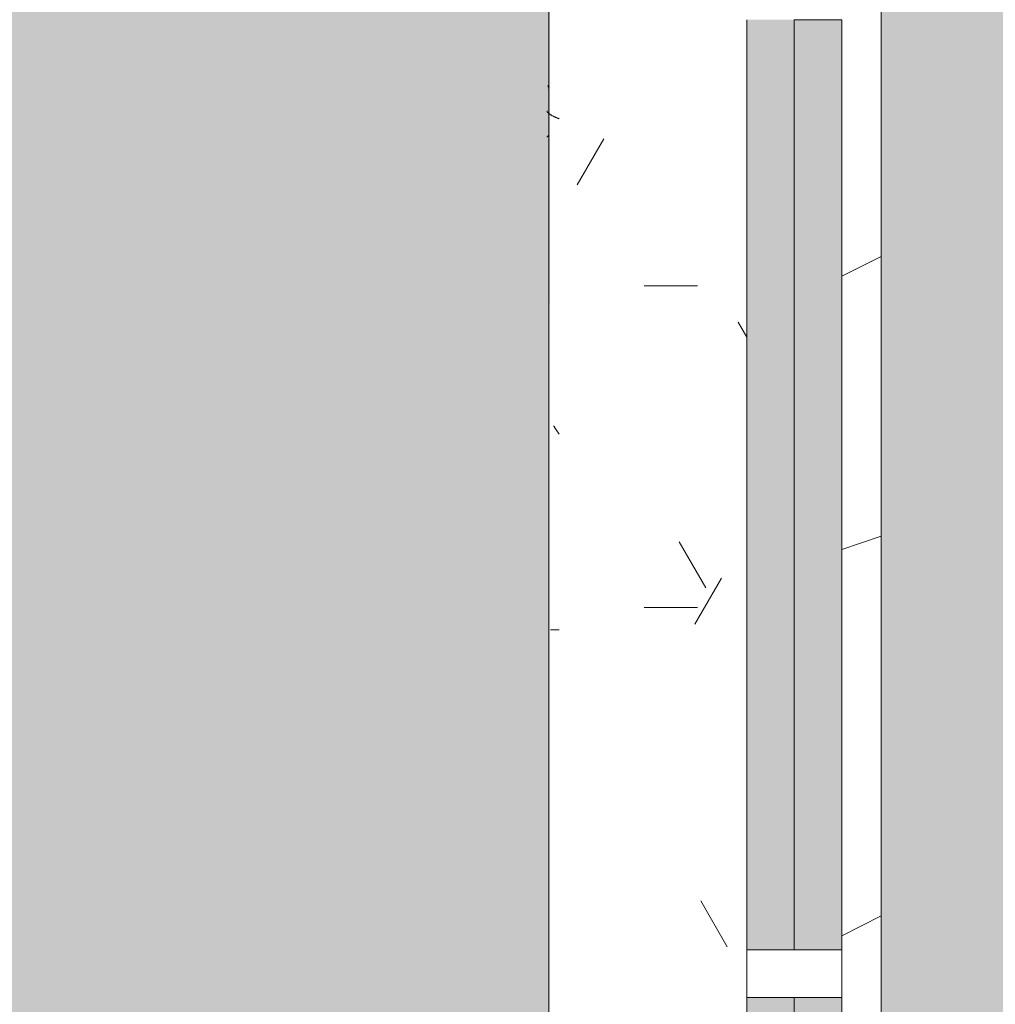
# Model space of a CAD drawing. Header units: millimetres. Extents: x 5980700 to 6194397, y -12939 to 2351883.
# Tile 279 of 587: x 6075274 to 6075890, y -236 to 385. Entities that reach past the tile are written whole.
import ezdxf

# ---------------------------------------------------------------- set-up
doc = ezdxf.new("R2010")
doc.units = ezdxf.units.MM
for name, color, linetype, lineweight in [('A-FLOR-PATT', 8, 'Continuous', 18), ('A-GLAZ', 151, 'Continuous', 9), ('A-GLAZ-SILL', 1, 'Continuous', 9), ('A-WALL', 113, 'Continuous', 18), ('A-WALL-PATT', 111, 'Continuous', 25)]:
    doc.layers.add(name, color=color, linetype=linetype, lineweight=lineweight)
pattern_1 = [(315, (217.091, -16549.122), (449.0128060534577, 449.0128060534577), []), (315, (217.091, -16707.872), (898.0256121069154, 0), []), (315, (217.091, -16390.372), (898.0256121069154, 0), [])]

# ---------------------------------------------------------------- blocks, each defined once
blk = doc.blocks.new('FP_131-PLANTA DE CAIMENTO DE PISOS - 1 PAV_')
at = {"layer": 'A-GLAZ-SILL', "lineweight": 5}
for p, q in [((557.1379903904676, 108.6191948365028), (557.0204818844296, 108.6529190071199)), ((557.2554988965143, 108.5630978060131), (557.1379903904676, 108.6191948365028)), ((557.3730074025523, 108.4847924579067), (557.2554988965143, 108.5630978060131)), ((557.490515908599, 108.3845084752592), (557.3730074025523, 108.4847924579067)), ((557.608024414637, 108.262540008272), (557.490515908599, 108.3845084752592)), ((557.725532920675, 108.1192448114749), (557.608024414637, 108.262540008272)), ((557.8430414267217, 107.9550431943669), (557.725532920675, 108.1192448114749)), ((557.9605499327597, 107.7704167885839), (557.8430414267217, 107.9550431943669)), ((558.0780584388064, 107.5659071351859), (557.9605499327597, 107.7704167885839)), ((587.842157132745, 107.5218214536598), (588.0671921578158, 107.6009238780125)), ((588.0671921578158, 107.6009238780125), (588.292227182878, 107.6773925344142)), ((588.292227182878, 107.6773925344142), (588.5172622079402, 107.7511969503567)), ((588.5172622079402, 107.7511969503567), (588.7422972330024, 107.8223077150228)), ((588.7422972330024, 107.8223077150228), (588.9673322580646, 107.8906964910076)), ((588.9673322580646, 107.8906964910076), (589.1923672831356, 107.95633602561)), ((589.1923672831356, 107.95633602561), (589.417402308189, 108.0192001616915)), ((589.417402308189, 108.0192001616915), (589.64243733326, 108.0792638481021))]:
    blk.add_line(p, q, dxfattribs=at)
blk = doc.blocks.new('CC_PEITORIL - PEITORIL-V130-PLANTA DE CAIMENTO DE PISOS - 1 PAV_')
at = {"layer": 'A-GLAZ', "color": 90, "lineweight": 5}
blk.add_blockref('FP_131-PLANTA DE CAIMENTO DE PISOS - 1 PAV_', (0, 0), dxfattribs=at)
blk = doc.blocks.new('CC_JANELA MAXIM-AR_4 FOLHAS VIDRO - 2_50 x 1_20-V160-PLANTA DE CAIMENTO DE PISOS - 1 PAV_')
at = {"layer": 'A-GLAZ', "lineweight": 5}
h = blk.add_hatch(color=251, dxfattribs=at)
h.paths.add_polyline_path([(-1220.000000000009, -17.49999999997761), (-1220, -47.49999999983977), (-632.4999999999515, -47.49999999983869), (-632.4999999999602, -17.49999999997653), (-1170.000000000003, -17.49999999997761)])
h.paths.add_polyline_path([(-602.4999999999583, -17.49999999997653), (-602.4999999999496, -47.49999999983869), (-14.99999999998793, -47.5000000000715), (-14.99999999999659, -17.49999999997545), (-479.7357064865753, -17.49999999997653)])
h.paths.add_polyline_path([(15.00000000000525, -17.49999999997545), (15.00000000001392, -47.5000000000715), (602.5000000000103, -47.500000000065), (602.5000000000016, -17.49999999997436), (65.00000000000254, -17.49999999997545)])
h.paths.add_polyline_path([(632.5000000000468, -47.500000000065), (1219.999999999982, -47.50000000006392), (1219.999999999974, -17.49999999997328), (632.5000000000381, -17.49999999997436)])
h = blk.add_hatch(dxfattribs=at)
h.set_pattern_fill('FP_167', color=256, style=0, pattern_type=2)
h.set_pattern_definition(pattern_1)
h.paths.add_polyline_path([(-14.99999999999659, -17.49999999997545), (-14.99999999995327, -77.49999999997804), (15.00000000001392, -77.49999999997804), (15.00000000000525, -17.49999999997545)])
h = blk.add_hatch(dxfattribs=at)
h.set_pattern_fill('FP_167', color=256, style=0, pattern_type=2)
h.set_pattern_definition(pattern_1)
h.paths.add_polyline_path([(602.5000000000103, -57.50636918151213), (602.5000000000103, -77.49999999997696), (632.4999999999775, -77.49999999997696), (632.5000000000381, -17.49999999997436), (602.5000000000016, -17.49999999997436), (602.5000000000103, -47.500000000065)])
for points in [[(-602.4999999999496, -77.49999999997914), (-14.99999999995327, -77.49999999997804), (-14.99999999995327, -47.5000000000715), (-602.4999999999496, -47.49999999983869), (-602.4999999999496, -57.5063691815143)], [(15.00000000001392, -77.49999999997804), (602.5000000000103, -77.49999999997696), (602.5000000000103, -47.500000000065), (15.00000000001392, -47.5000000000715), (15.00000000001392, -57.50636918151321)]]:
    blk.add_hatch(color=251, dxfattribs=at).paths.add_polyline_path(points)
at = {"layer": 'A-GLAZ', "color": 90, "lineweight": 5}
for p, q in [((-14.99999999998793, -17.49999999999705), (-602.499999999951, -17.49999999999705)), ((602.500000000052, -17.49999999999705), (15.00000000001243, -17.49999999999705)), ((-14.99999999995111, -47.5000000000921), (-602.499999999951, -47.5000000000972)), ((-14.99999999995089, -77.5000000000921), (-14.99999999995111, -47.50000000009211)), ((602.5000000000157, -47.50000000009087), (15.00000000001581, -47.50000000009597)), ((15.00000000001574, -47.50000000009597), (15.00000000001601, -77.50000000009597)), ((602.5000000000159, -77.50000000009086), (602.5000000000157, -47.50000000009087)), ((-602.4999999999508, -77.50000000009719), (-14.99999999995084, -77.50000000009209)), ((15.00000000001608, -77.50000000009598), (602.500000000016, -77.50000000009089))]:
    blk.add_line(p, q, dxfattribs=at)
at = {"layer": 'A-GLAZ', "color": 130}
for p, q in [((15.00000000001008, -17.4999999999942), (-14.99999999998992, -17.4999999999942)), ((-14.99999999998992, -17.4999999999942), (-14.99999999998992, -47.50000000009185)), ((15.00000000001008, -47.50000000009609), (15.00000000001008, -17.4999999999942)), ((-14.99999999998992, -77.49999999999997), (15.00000000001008, -77.49999999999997))]:
    blk.add_line(p, q, dxfattribs=at)
blk = doc.blocks.new('FP_216-PLANTA DE CAIMENTO DE PISOS - 1 PAV_')
at = {"layer": 'A-GLAZ-SILL', "color": 90, "lineweight": 5}
blk.add_line((1274.99999999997, 107.4999999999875), (-1275.000000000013, 107.4999999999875), dxfattribs=at)
at = {"layer": 'A-GLAZ-SILL', "lineweight": 5}
for p, q in [((217.0910056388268, 100.9916647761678), (217.0910056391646, 106.4169462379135)), ((542.1195579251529, 105.8732391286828), (541.994883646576, 105.6429332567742)), ((542.2442322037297, 106.0963806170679), (542.1195579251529, 105.8732391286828)), ((542.3689064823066, 106.3120302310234), (542.2442322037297, 106.0963806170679)), ((542.4935807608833, 106.5198714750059), (542.3689064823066, 106.3120302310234)), ((542.6182550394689, 106.7195993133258), (542.4935807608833, 106.5198714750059)), ((542.7429293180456, 106.9109206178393), (542.6182550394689, 106.7195993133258)), ((542.8676035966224, 107.0935545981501), (542.7429293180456, 106.9109206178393)), ((542.9922778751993, 107.2672332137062), (542.8676035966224, 107.0935545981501)), ((543.1169521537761, 107.4317015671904), (542.9922778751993, 107.2672332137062)), ((543.2416264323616, 107.5867182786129), (543.1169521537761, 107.4317015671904)), ((543.3663007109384, 107.7320558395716), (543.2416264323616, 107.5867182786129)), ((543.4909749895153, 107.867500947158), (543.3663007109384, 107.7320558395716)), ((543.615649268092, 107.9928548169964), (543.4909749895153, 107.867500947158)), ((543.7403235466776, 108.1079334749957), (543.615649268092, 107.9928548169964)), ((543.8649978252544, 108.2125680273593), (543.7403235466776, 108.1079334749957)), ((543.9896721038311, 108.3066049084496), (543.8649978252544, 108.2125680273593)), ((544.114346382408, 108.3899061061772), (543.9896721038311, 108.3066049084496)), ((544.2390206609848, 108.4623493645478), (544.114346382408, 108.3899061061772)), ((544.3636949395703, 108.5238283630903), (544.2390206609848, 108.4623493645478)), ((544.4883692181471, 108.5742528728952), (544.3636949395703, 108.5238283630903)), ((544.613043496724, 108.6135488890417), (544.4883692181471, 108.5742528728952)), ((544.7377177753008, 108.6416587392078), (544.613043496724, 108.6135488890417)), ((544.8623920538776, 108.6585411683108), (544.7377177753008, 108.6416587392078)), ((340.8692178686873, 101.1409611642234), (340.6498515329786, 100.9916647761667)), ((341.0885842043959, 101.2902010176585), (340.8692178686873, 101.1409611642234)), ((341.3079505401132, 101.439327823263), (341.0885842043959, 101.2902010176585)), ((341.5273168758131, 101.5882851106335), (341.3079505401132, 101.439327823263)), ((341.7466832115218, 101.7370164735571), (341.5273168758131, 101.5882851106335)), ((341.9660495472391, 101.8854655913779), (341.7466832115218, 101.7370164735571)), ((342.1854158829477, 102.0335762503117), (341.9660495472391, 101.8854655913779)), ((342.404782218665, 102.1812923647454), (342.1854158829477, 102.0335762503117)), ((342.6241485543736, 102.3285579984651), (342.404782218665, 102.1812923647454)), ((342.8435148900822, 102.4753173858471), (342.6241485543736, 102.3285579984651)), ((343.0628812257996, 102.6215149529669), (342.8435148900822, 102.4753173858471)), ((343.2822475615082, 102.7670953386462), (343.0628812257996, 102.6215149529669)), ((343.5016138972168, 102.912003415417), (343.2822475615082, 102.7670953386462)), ((343.7209802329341, 103.0561843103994), (343.5016138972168, 102.912003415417)), ((343.9403465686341, 103.199583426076), (343.7209802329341, 103.0561843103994)), ((344.1597129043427, 103.3421464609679), (343.9403465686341, 103.199583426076)), ((344.37907924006, 103.4838194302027), (344.1597129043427, 103.3421464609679)), ((344.5984455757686, 103.6245486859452), (344.37907924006, 103.4838194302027)), ((344.8178119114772, 103.7642809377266), (344.5984455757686, 103.6245486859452)), ((345.0371782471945, 103.9029632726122), (344.8178119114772, 103.7642809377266)), ((345.2565445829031, 104.0405431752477), (345.0371782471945, 103.9029632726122)), ((345.4759109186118, 104.1769685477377), (345.2565445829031, 104.0405431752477)), ((345.6952772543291, 104.3121877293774), (345.4759109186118, 104.1769685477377)), ((345.9146435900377, 104.4461495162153), (345.6952772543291, 104.3121877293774)), ((540.0000951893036, 101.2855427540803), (539.8754209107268, 100.9916647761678)), ((540.1247694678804, 101.5789894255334), (540.0000951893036, 101.2855427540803)), ((540.2494437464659, 101.8715741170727), (540.1247694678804, 101.5789894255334)), ((540.3741180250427, 102.1628674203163), (540.2494437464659, 101.8715741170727)), ((540.4987923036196, 102.4524418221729), (540.3741180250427, 102.1628674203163)), ((540.6234665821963, 102.7398723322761), (540.4987923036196, 102.4524418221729)), ((540.7481408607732, 103.0247371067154), (540.6234665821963, 102.7398723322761)), ((540.8728151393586, 103.3066180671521), (540.7481408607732, 103.0247371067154)), ((540.9974894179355, 103.5851015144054), (540.8728151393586, 103.3066180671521)), ((541.1221636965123, 103.8597787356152), (540.9974894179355, 103.5851015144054)), ((541.2468379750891, 104.1302466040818), (541.1221636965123, 103.8597787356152)), ((541.371512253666, 104.3961081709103), (541.2468379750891, 104.1302466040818)), ((541.4961865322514, 104.6569732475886), (541.371512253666, 104.3961081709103)), ((541.6208608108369, 104.9124589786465), (541.4961865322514, 104.6569732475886)), ((541.7455350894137, 105.1621904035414), (541.6208608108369, 104.9124589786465)), ((541.8702093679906, 105.4058010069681), (541.7455350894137, 105.1621904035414)), ((541.994883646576, 105.6429332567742), (541.8702093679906, 105.4058010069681))]:
    blk.add_line(p, q, dxfattribs=at)
blk = doc.blocks.new('CC_PEITORIL - PEITORIL-V215-PLANTA DE CAIMENTO DE PISOS - 1 PAV_')
at = {"layer": 'A-GLAZ-SILL', "lineweight": 5}
h = blk.add_hatch(dxfattribs=at)
h.set_pattern_fill('FP_224', color=256, style=0, pattern_type=2)
h.set_pattern_definition([(270, (217.091, -16549.122), (101.6, -406.4), [33.528, -271.272, 33.528, -271.272, -1625.6]), (270, (217.091, -16549.122), (101.6, -406.4), [-609.6, 33.528, -576.072, 33.528, -271.272, -711.2]), (270, (217.091, -16549.122), (101.6, -406.4), [-1524, 33.528, -169.672, 33.528, -474.472]), (29.99999999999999, (267.891, -16701.522), (301.1527240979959, 291.1881810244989), [33.528, -271.272, 33.528, -271.272, -1625.6]), (29.99999999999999, (267.891, -16701.522), (301.1527240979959, 291.1881810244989), [-609.6, 33.528, -576.072, 33.528, -271.272, -711.2]), (29.99999999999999, (267.891, -16701.522), (301.1527240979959, 291.1881810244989), [-1524, 33.528, -169.672, 33.528, -474.472]), (150, (471.091, -16752.322), (-402.7527240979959, 115.211818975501), [33.528, -271.272, 33.528, -271.272, -1625.6]), (150, (471.091, -16752.322), (-402.7527240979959, 115.211818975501), [-609.6, 33.528, -576.072, 33.528, -271.272, -711.2]), (150, (471.091, -16752.322), (-402.7527240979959, 115.211818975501), [-1524, 33.528, -169.672, 33.528, -474.472])])
h.paths.add_polyline_path([(-1275.000000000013, 77.5000000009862), (-1250.00000000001, 77.49363081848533), (-1250.00000000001, -17.49999999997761), (1249.999999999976, -17.49999999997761), (1249.999999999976, 77.50000000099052), (1274.99999999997, 77.50000000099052), (1274.99999999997, 100.9916647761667), (-1275.000000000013, 100.9852955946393), (-1275.000000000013, 78.38804504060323)])
h = blk.add_hatch(dxfattribs=at)
h.set_pattern_fill('FP_225', color=256, style=0, pattern_type=2)
h.set_pattern_definition([(126.87, (1804.591, -17184.122), (3175.008507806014, -4762.494328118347), [793.75, -7143.75]), (116.565, (1328.341, -18136.622), (-1587.499067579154, 1587.501456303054), [1774.879, -1774.879]), (108.435, (534.591, -18136.622), (-1587.502903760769, 3174.997452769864), [1004.024, -4016.092])])
h.paths.add_polyline_path([(-1275.000000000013, 77.5000000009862), (-1250.00000000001, 77.49363081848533), (-1250.00000000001, -17.49999999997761), (1249.999999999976, -17.49999999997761), (1249.999999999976, 77.50000000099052), (1274.99999999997, 77.50000000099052), (1274.99999999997, 100.9916647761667), (-1275.000000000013, 100.9852955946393), (-1275.000000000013, 78.38804504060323)])
at = {"layer": 'A-GLAZ', "color": 90, "lineweight": 5}
blk.add_blockref('FP_216-PLANTA DE CAIMENTO DE PISOS - 1 PAV_', (0, 0), dxfattribs=at)
blk = doc.blocks.new('BE-PMSa-MOD-ARQ-CONEXAODOFUTURO-EX-000-R_rvt-2-PLANTA DE CAIMENTO DE PISOS - 1 PAV_')
at = {"layer": 'A-FLOR-PATT', "lineweight": 5}
h = blk.add_hatch(dxfattribs=at)
h.set_pattern_fill('FP_2', color=135, style=0, pattern_type=2)
h.set_pattern_definition([(0, (0, 0), (812.8, 203.2), [33.528, -576.072, 33.528, -576.072, -3251.2]), (0, (0, 0), (812.8, 203.2), [-1219.2, 33.528, -1185.672, 33.528, -576.072, -1422.4]), (0, (0, 0), (812.8, 203.2), [-3048, 33.528, -372.872, 33.528, -982.472]), (120, (304.8, 101.6), (-582.3763620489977, 602.3054481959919), [33.52799999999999, -576.0719999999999, 33.52799999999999, -576.0719999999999, -3251.199999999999]), (120, (304.8, 101.6), (-582.3763620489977, 602.3054481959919), [-1219.2, 33.52799999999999, -1185.672, 33.52799999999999, -576.0719999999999, -1422.4]), (120, (304.8, 101.6), (-582.3763620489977, 602.3054481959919), [-3048, 33.52799999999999, -372.8719999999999, 33.52799999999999, -982.4719999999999]), (240, (406.4, 508), (-230.4236379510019, -805.5054481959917), [33.528, -576.072, 33.528, -576.072, -3251.2]), (240, (406.4, 508), (-230.4236379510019, -805.5054481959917), [-1219.2, 33.528, -1185.672, 33.528, -576.072, -1422.4]), (240, (406.4, 508), (-230.4236379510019, -805.5054481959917), [-3048, 33.528, -372.872, 33.528, -982.472])])
h.paths.add_polyline_path([(-15966.85299915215, 4711.136803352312), (-15966.79158577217, 4712.906868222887), (-15965.57572207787, 4712.3617231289)])
h.paths.add_polyline_path([(3731.201831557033, -10125.84100563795), (14705.38782324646, -10125.84100563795), (14705.38782324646, -9779.8857164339), (14699.38782324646, -9779.8857164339), (14699.38782324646, -9763.237570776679), (14681.68558745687, -9763.757413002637), (14670.96395493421, -9768.482704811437), (14665.88782324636, -9782.570563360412), (14665.88782324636, -9856.278958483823), (14670.73620676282, -9865.068167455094), (14677.45883342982, -9868.493127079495), (14678.38782324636, -9869.242380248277), (14678.38782324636, -9881.040871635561), (14674.14369136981, -9882.10035906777), (14663.09686027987, -9878.012306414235), (14654.32815878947, -9868.57707781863), (14652.0250349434, -9859.981702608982), (14651.89263271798, -9855.737570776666), (14650.88782324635, -9855.737570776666), (14651.89263271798, -9780.737570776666), (14653.73085252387, -9770.127241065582), (14656.87805812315, -9762.851510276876), (14667.13782324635, -9752.591745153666), (14683.38782324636, -9748.237570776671), (14699.38782324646, -9748.237570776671), (14699.38782324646, -9731.58942511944), (14705.38782324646, -9731.58942511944), (14705.38782324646, -9705.737570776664), (14755.38782324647, -9705.737570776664), (14755.38782324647, -9754.737570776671), (14795.38782324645, -9754.737570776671), (14796.02424042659, -9756.737570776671), (14812.38782324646, -9756.737570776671), (14811.36426821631, -9815.737570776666), (14810.34779546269, -9815.737570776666), (14811.47778338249, -9818.1719714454), (14811.43015556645, -9819.291362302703), (14811.44856252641, -9820.918341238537), (14827.38782324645, -9827.197475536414), (14827.38782324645, -10125.84100563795), (21231.38515489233, -10125.84100563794), (21231.38515489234, 5919.158994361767), (12003.88515489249, 5918.472013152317), (12003.8851548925, 5447.158205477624), (12268.88333741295, 5447.158205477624), (12268.88333741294, 4674.158994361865), (15653.88333741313, 4674.158994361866), (15653.88333741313, 5447.158205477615), (15923.88333741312, 5447.158205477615), (15923.88333741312, 4674.158994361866), (19560.40988707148, 4674.158994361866), (19559.83290347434, 4677.196584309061), (19558.62046790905, 4677.180784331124), (19558.93691090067, 4681.184361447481), (19560.40988707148, 4681.202554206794), (19559.83416624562, 4682.57353656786), (19558.03876213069, 4682.57353656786), (19558.93691090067, 4695.251249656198), (19588.00988707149, 4695.197383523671), (19586.88286324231, 4682.548897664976), (19585.40988707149, 4682.548897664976), (19585.98560789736, 4681.195050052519), (19587.19930623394, 4681.15368493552), (19586.88286324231, 4677.184908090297), (19585.41064974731, 4677.065937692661), (19585.98560789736, 4674.158994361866), (19999.38682609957, 4674.158994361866), (19999.38682609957, 5447.158205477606), (20269.38682609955, 5447.158205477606), (20269.38682609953, 4280.731645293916), (20299.38682609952, 4280.731645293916), (20298.51487451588, 1530.731645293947), (20269.38682609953, 1530.731645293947), (20269.38682609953, 1143.558994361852), (20299.38682609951, 1143.558994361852), (20298.51487451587, -1606.441005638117), (20269.38682609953, -1606.441005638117), (20269.38682609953, -2040.191005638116), (20299.38682609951, -2040.191005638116), (20298.51487451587, -4790.191005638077), (20269.38682609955, -4790.191005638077), (20269.38682609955, -5273.941005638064), (20299.38682609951, -5273.941005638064), (20298.51487451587, -8023.941005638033), (20269.38682609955, -8023.941005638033), (20269.38682609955, -9308.841005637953), (19999.38682609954, -9308.841005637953), (19999.38682609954, -8513.84179452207), (19913.3833374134, -8513.84179452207), (19913.3833374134, -8347.825683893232), (19635.38599049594, -8347.979428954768), (19635.38599049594, -8377.825683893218), (16285.38599049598, -8376.953732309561), (16285.38599049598, -8347.825683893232), (15971.88333741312, -8347.979428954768), (15971.88333741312, -8513.841794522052), (15921.38515489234, -8513.841794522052), (15921.38515489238, -9312.594001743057), (15651.38515489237, -9312.594001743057), (15651.38515489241, -8513.841794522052), (15603.38515489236, -8513.841794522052), (15603.38515489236, -8377.825683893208), (12316.88333741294, -8377.825683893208), (12316.88333741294, -8513.841794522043), (12293.88333741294, -8513.841794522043), (12293.88333741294, -9312.594001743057), (11998.88333741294, -9312.594001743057), (11998.88333741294, -8513.841794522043), (11950.88333741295, -8513.841794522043), (11950.88333741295, -8347.825683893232), (11867.63333741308, -8347.979428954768), (11867.63333741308, -8377.82568389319), (8517.633337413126, -8376.953732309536), (8517.633337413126, -8347.825683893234), (8434.383337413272, -8347.97942895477), (8434.383337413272, -8513.841794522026), (8386.383337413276, -8513.841794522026), (8386.383337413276, -9312.594001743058), (8116.383337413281, -9312.594001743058), (8116.383337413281, -9125.841005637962), (2121.38333741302, -9125.841005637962), (2121.38333741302, -9312.594001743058), (1851.383337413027, -9312.594001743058), (1851.383337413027, -9125.841005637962), (-4143.616662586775, -9125.841005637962), (-4143.616662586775, -9312.594001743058), (-4413.616662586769, -9312.594001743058), (-4413.616662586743, -8513.841794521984), (-4461.61666258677, -8513.841794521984), (-4461.61666258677, -8347.825683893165), (-4547.366662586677, -8347.97942895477), (-4547.366662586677, -8377.82568389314), (-7897.366662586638, -8376.953732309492), (-7897.366662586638, -8347.825683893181), (-7983.116662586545, -8347.97942895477), (-7983.116662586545, -8513.841794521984), (-8031.114845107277, -8513.841794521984), (-8031.11484510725, -9308.841005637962), (-8301.11484510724, -9308.841005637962), (-8301.114845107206, -8513.841794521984), (-8349.116662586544, -8513.841794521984), (-8349.116662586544, -8347.825683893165), (-8354.864845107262, -8347.97942895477), (-8354.864845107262, -8377.825683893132), (-11704.86484510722, -8376.953732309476), (-11705.67059857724, -8347.825683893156), (-11710.61666258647, -8347.97942895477), (-11710.61666258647, -8513.841794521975), (-11758.61484510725, -8513.841794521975), (-11758.61484510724, -9308.841005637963), (-12028.61484510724, -9308.841005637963), (-12028.61484510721, -8513.841794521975), (-12076.61666258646, -8513.841794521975), (-12076.61666258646, -8347.82568389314), (-12498.61666258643, -8347.97942895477), (-12498.61666258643, -8377.825683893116), (-15848.61666258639, -8376.953732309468), (-15848.61666258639, -8347.82568389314), (-16270.61666258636, -8347.97942895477), (-16270.61666258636, -8513.841794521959), (-16356.61588608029, -8513.841794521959), (-16356.61588608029, -9308.841005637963), (-16626.61588608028, -9308.841005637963), (-16626.62225526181, -7987.079408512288), (-16656.61588608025, -7987.079408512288), (-16655.7439344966, -5237.07940851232), (-16626.62225526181, -5237.07940851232), (-16626.62225526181, -4803.34100563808), (-16656.61588608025, -4803.34100563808), (-16655.7439344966, -2053.341005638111), (-16626.62225526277, -2053.341005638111), (-16626.62225526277, -1620.841794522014), (-16656.61588608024, -1620.841794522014), (-16655.74393449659, 1129.158205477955), (-16626.62225526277, 1129.158205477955), (-16626.62225526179, 1534.1582054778), (-16656.61588608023, 1534.1582054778), (-16655.75030367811, 4291.658994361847), (-16626.62225526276, 4291.658994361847), (-16626.61588608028, 5479.158994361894), (-16356.61588608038, 5479.158994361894), (-16356.61588608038, 4674.158994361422), (-15971.4658517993, 4674.158994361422), (-15969.32193463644, 4707.054996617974), (-15967.78963012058, 4710.307043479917), (-15962.27373900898, 4714.058684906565), (-15960.94760521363, 4714.652107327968), (-15959.84645306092, 4714.71907505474), (-15959.84645306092, 4715.8252811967), (-15957.766248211, 4715.335026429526), (-15956.67909179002, 4714.508980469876), (-15954.53101014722, 4715.146843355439), (-15948.69801778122, 4712.361723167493), (-15947.69218614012, 4710.313634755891), (-15946.34526303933, 4708.984911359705), (-15944.33196142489, 4698.966261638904), (-15943.76299404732, 4697.905132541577), (-15944.00738434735, 4674.158994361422), (-12028.61666258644, 4674.158994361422), (-12028.6166625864, 5447.158205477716), (-11733.61666258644, 5446.941285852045), (-11733.61666258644, 4674.158994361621), (-8301.114845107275, 4674.158994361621), (-8301.114845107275, 5447.158205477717), (-8031.114845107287, 5447.158205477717), (-8031.114845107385, 5919.158994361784), (-17588.61484510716, 5919.158994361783), (-17588.61484510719, -10125.84100563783), (1375.719287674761, -10125.84100563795)])
h.paths.add_polyline_path([(14665.67045985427, -9780.737570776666), (14665.63226694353, -9779.779781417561), (14665.63226694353, -9780.737570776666)])
h.paths.add_polyline_path([(-16089.65907882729, -8758.105317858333), (-16115.54098333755, -8754.697900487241), (-16139.6590788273, -8744.707858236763), (-16160.36975694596, -8728.81599597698), (-16176.26161920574, -8708.105317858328), (-16186.2516614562, -8683.987222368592), (-16189.65907882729, -8658.105317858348), (-16186.2516614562, -8632.223413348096), (-16176.26161920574, -8608.105317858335), (-16160.36975694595, -8587.394639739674), (-16139.65907882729, -8571.502777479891), (-16115.54098333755, -8561.512735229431), (-16089.65907882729, -8558.105317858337), (-16063.77717431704, -8561.512735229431), (-16039.65907882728, -8571.5027774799), (-16018.94840070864, -8587.394639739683), (-16003.05653844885, -8608.105317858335), (-15993.06649619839, -8632.22341334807), (-15989.6590788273, -8658.105317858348), (-15993.06649619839, -8683.987222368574), (-16003.05653844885, -8708.105317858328), (-16021.19134126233, -8730.537064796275), (-16039.65907882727, -8744.707858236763), (-16063.77717431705, -8754.697900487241)])
h.paths.add_polyline_path([(19732.71217533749, -8754.66845021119), (19706.83027082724, -8751.260990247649), (19682.71217533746, -8741.270823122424), (19660.00862136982, -8722.781563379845), (19646.10963495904, -8704.667825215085), (19636.1195927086, -8680.549428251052), (19632.71217533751, -8648.66439434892), (19632.71217533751, -8622.782813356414), (19636.1195927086, -8596.9012323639), (19646.10963495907, -8572.783438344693), (19662.00149721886, -8552.073019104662), (19682.71217533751, -8536.181355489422), (19706.83027082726, -8526.191438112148), (19732.7121753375, -8522.784063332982), (19758.59407984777, -8526.191438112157), (19782.71217533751, -8536.181355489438), (19803.42285345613, -8552.073019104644), (19819.31471571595, -8572.783438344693), (19829.30475796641, -8596.901232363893), (19832.7121753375, -8628.390346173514), (19832.7121753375, -8654.667200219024), (19827.88084468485, -8683.987101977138), (19816.67739151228, -8708.104895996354), (19803.42285345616, -8725.378762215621), (19782.71217533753, -8741.270823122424), (19758.59407984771, -8751.260990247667)])
h.paths.add_polyline_path([(15648.38515489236, -8468.841794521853), (15650.88333741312, -8468.841794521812), (15650.88333741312, -8347.825683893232), (15648.38515489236, -8347.979428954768)])
h.paths.add_polyline_path([(19588.84766320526, 4677.140991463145), (19587.19930623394, 4677.180784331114), (19588.17837096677, 4681.15368493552)])
h.paths.add_polyline_path([(19556.97211093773, 4677.140991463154), (19558.32440709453, 4678.382155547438), (19558.03965555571, 4677.166762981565), (19557.10244703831, 4677.144137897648)])
h.paths.add_polyline_path([(19572.90988707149, 4728.142336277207), (19572.90988707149, 4726.742336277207), (19573.4626323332, 4727.745209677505)])
h.paths.add_polyline_path([(19575.73176932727, 4695.639950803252), (19572.5677829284, 4696.432937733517), (19568.91630770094, 4696.431447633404), (19559.3482884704, 4696.333664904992), (19559.34828847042, 4718.022372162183), (19562.4254587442, 4722.467653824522), (19569.27606767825, 4726.263934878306), (19567.2700120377, 4727.14852244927), (19574.67880208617, 4727.830632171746), (19576.14512513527, 4726.470898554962), (19576.81805465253, 4726.227816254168), (19583.58719946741, 4722.319648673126), (19587.49536704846, 4715.550503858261), (19587.49536704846, 4707.734168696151), (19586.28070679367, 4704.092336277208), (19585.91122027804, 4696.34719023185), (19576.14512513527, 4695.960088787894)])
h.paths.add_polyline_path([(-15957.766248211, 4718.652107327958), (-15954.53101014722, 4716.980669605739), (-15955.18379838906, 4716.796714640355)])
h.paths.add_polyline_path([(-15960.34869803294, 4716.796714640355), (-15961.00148627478, 4718.082019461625), (-15959.74034676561, 4717.233792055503), (-15960.09391064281, 4716.979769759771)])
h.paths.add_polyline_path([(19732.71217533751, 4730.240264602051), (19706.83027082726, 4733.647681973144), (19682.7121753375, 4743.637724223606), (19662.00149721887, 4759.529586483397), (19646.10963495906, 4780.240264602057), (19636.1195927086, 4804.358360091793), (19632.71217533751, 4830.240264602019), (19636.1195927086, 4856.122169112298), (19646.10963495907, 4880.24026460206), (19662.00149721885, 4900.950942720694), (19682.7121753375, 4916.842804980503), (19706.83027082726, 4926.832847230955), (19732.71217533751, 4930.240264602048), (19758.59407984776, 4926.832847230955), (19782.71217533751, 4916.842804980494), (19803.42285345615, 4900.950942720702), (19819.31471571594, 4880.24026460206), (19829.30475796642, 4856.122169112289), (19832.7121753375, 4830.240264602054), (19829.30475796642, 4804.358360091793), (19819.31471571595, 4780.24026460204), (19803.42285345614, 4759.529586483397), (19782.71217533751, 4743.637724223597), (19758.59407984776, 4733.647681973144)])
h.paths.add_polyline_path([(-16089.65907882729, 4736.408178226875), (-16115.54098333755, 4739.815595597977), (-16139.65907882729, 4749.80563784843), (-16160.36975694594, 4765.697500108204), (-16176.26161920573, 4786.408178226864), (-16186.2516614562, 4810.526273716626), (-16189.65907882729, 4836.408178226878), (-16186.2516614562, 4862.29008273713), (-16176.26161920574, 4886.408178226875), (-16160.36975694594, 4907.118856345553), (-16139.65907882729, 4923.010718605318), (-16115.54098333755, 4933.000760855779), (-16089.65907882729, 4936.408178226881), (-16063.77717431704, 4933.000760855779), (-16039.65907882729, 4923.01071860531), (-16018.9484007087, 4907.118856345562), (-16003.05653844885, 4886.408178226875), (-15993.06649619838, 4862.29008273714), (-15989.6590788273, 4836.408178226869), (-15993.06649619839, 4810.526273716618), (-16003.05653844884, 4786.408178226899), (-16018.94840070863, 4765.69750010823), (-16039.65907882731, 4749.80563784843), (-16063.77717431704, 4739.815595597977)])
h = blk.add_hatch(dxfattribs=at)
h.set_pattern_fill('FP_100', color=133, style=0, pattern_type=2)
h.set_pattern_definition([(49.99999999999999, (0, 0), (182.184668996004, -15.93908553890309), [19.05, -209.55]), (355, (0, 0), (-35.24242749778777, 191.0566080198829), [15.24, -167.64]), (100.451, (15.182, -1.328), (146.9425016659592, 175.1166878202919), [16.19, -178.09]), (46.184, (0, 50.8), (271.0788941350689, -42.04327417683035), [28.575, -314.325]), (96.636, (22.59, 47.297), (237.4025071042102, 247.4272132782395), [24.285, -267.135]), (351.184, (0, 50.8), (237.404605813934, 247.4251178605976), [22.86, -251.46]), (21, (25.4, 38.1), (151.6148798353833, -102.2655185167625), [19.05, -209.55]), (326, (25.4, 38.1), (61.80235996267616, 184.1877424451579), [15.24, -167.64]), (71.45100000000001, (38.035, 29.578), (213.4170626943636, 81.92136778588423), [16.19, -178.09]), (37.50000000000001, (0, 0), (3.08832282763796, 84.55507579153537), [8.382, -157.226, 8.382, -161.798, -168.275]), (37.50000000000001, (0, 0), (3.08832282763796, 84.55507579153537), [-335.788, 8.382, -159.893]), (7.499999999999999, (0, 0), (66.81943811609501, 100.1807470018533), [8.382, -88.646, 8.382, -153.416, -64.135]), (7.499999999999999, (0, 0), (66.81943811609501, 100.1807470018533), [-258.826, 8.382, -55.753]), (327.5, (-56.642, 0), (135.5904877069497, -5.7289126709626), [8.382, -55.118, 8.382, -189.738, -262.89]), (327.5, (-56.642, 0), (135.5904877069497, -5.7289126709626), [-261.62, 8.382, -254.508]), (317.5, (-82.042, 0), (148.1288864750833, 25.42676126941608), [8.382, -74.168, 8.382, -123.19, -186.69]), (317.5, (-82.042, 0), (148.1288864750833, 25.42676126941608), [-214.122, 8.382, -178.308])])
h.paths.add_polyline_path([(-1916.114845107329, -8177.825683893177), (-1683.614845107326, -8177.825683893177), (-1683.614845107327, -1915.841005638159), (-3033.614845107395, -1915.841005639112), (-3033.614845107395, -1900.841005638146), (-3933.614845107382, -1900.841005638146), (-3933.614845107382, -2050.841005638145), (-1818.614845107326, -2050.841005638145), (-1818.614845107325, -8042.852683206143), (-4146.617820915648, -8042.852683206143), (-4146.617820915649, -4063.841794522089), (-3970.61666258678, -4063.841794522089), (-3970.61666258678, -3457.84179452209), (-4146.617820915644, -3457.84179452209), (-4146.617820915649, -2138.841794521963), (-3970.61666258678, -2138.841794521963), (-3970.61666258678, -2050.841005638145), (-3963.614845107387, -2050.841005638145), (-3963.614845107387, -1900.841005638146), (-3973.614845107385, -1900.841005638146), (-3973.614845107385, -1915.841005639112), (-4105.616662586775, -1915.841005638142), (-4105.616662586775, -2003.84179452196), (-4281.617820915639, -2003.84179452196), (-4281.617820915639, -3592.841794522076), (-4105.61666258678, -3592.841794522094), (-4105.61666258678, -3928.841794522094), (-4281.617820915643, -3928.841794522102), (-4281.615120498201, -8177.82568389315), (-1916.459753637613, -8177.825683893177)])
h.paths.add_polyline_path([(8258.385255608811, -8167.825683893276), (15620.8643440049, -8167.825683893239), (15620.86434400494, -1925.841005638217), (12311.88333741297, -1925.841005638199), (12311.88333741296, -2018.841794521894), (11955.88333741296, -2018.841794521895), (11955.88333741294, -1925.841005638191), (9541.385154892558, -1925.841005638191), (9541.385154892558, -1915.841005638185), (9491.385154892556, -1915.841005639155), (9491.385154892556, -1900.841005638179), (8591.38515489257, -1900.841005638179), (8591.38515489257, -2050.841005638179), (11830.88333741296, -2050.841005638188), (11830.88333741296, -2143.841794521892), (12436.88333741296, -2143.841794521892), (12436.88333741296, -2050.841005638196), (15495.86434400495, -2050.841005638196), (15495.86434400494, -8042.825683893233), (8383.385255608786, -8042.825683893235), (8383.385255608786, -4063.841794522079), (8559.379702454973, -4063.841794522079), (8559.379702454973, -3457.841794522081), (8383.385255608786, -3457.84179452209), (8383.385255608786, -2138.841794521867), (8559.379702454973, -2138.84179452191), (8559.379702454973, -2050.841005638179), (8561.385154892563, -2050.753085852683), (8561.385154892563, -1900.841005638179), (8551.38515489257, -1900.841005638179), (8551.38515489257, -1915.841005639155), (8501.385154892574, -1915.841005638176), (8501.385154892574, -1925.841005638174), (8434.379702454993, -1925.841005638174), (8434.379702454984, -2013.841794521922), (8258.385255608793, -2013.841794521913), (8258.385255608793, -3582.841794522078), (8434.379702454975, -3582.841794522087), (8434.379702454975, -3938.841794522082), (8258.385255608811, -3938.841794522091), (8258.385255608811, -8156.700611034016)])
h.paths.add_polyline_path([(19984.7546155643, -8167.825683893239), (20089.38682609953, -8167.825683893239), (20089.38682609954, -5194.841794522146), (19913.3833374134, -5194.841794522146), (19913.3833374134, -4838.841794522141), (20089.38682609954, -4838.841794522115), (20089.38682609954, -2013.84179452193), (19913.3833374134, -2013.841794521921), (19913.3833374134, -1657.841794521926), (20089.38682609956, -1657.841794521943), (20089.38682609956, 1166.158205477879), (19913.38333741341, 1166.158205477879), (19913.38333741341, 1522.158205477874), (20089.38682609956, 1522.158205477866), (20089.38682609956, 4296.158205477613), (19913.38333741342, 4296.15820547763), (19913.3833374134, 4461.658994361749), (15971.88333741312, 4461.658994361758), (15971.88333741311, 4296.15820547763), (15800.86434400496, 4296.15820547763), (15800.86434400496, -605.8410056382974), (15790.86434400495, -605.8410056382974), (15790.86434400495, -655.841005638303), (15775.86434400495, -655.841005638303), (15775.86434400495, -1555.841005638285), (16091.88333741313, -1555.841005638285), (16091.88333741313, -1527.841794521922), (15925.86434400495, -1527.841794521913), (15925.86434400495, 4171.158205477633), (16096.88333741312, 4171.158205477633), (16097.48518693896, 4336.658994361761), (19788.38333741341, 4336.658994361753), (19788.38333741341, 4171.158205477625), (19964.38682609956, 4171.158205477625), (19964.38682609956, 1647.158205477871), (19788.38333741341, 1647.158205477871), (19788.38333741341, 1041.158205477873), (19964.38682609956, 1041.158205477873), (19964.38682609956, -1532.84179452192), (19788.38333741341, -1532.84179452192), (19788.38333741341, -2138.841794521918), (19964.38682609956, -2138.841794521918), (19964.38682609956, -4713.841794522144), (19788.3833374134, -4713.841794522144), (19788.3833374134, -5319.841794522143), (19964.38682609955, -5319.841794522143), (19964.38682609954, -8042.82568389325), (15925.86434400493, -8042.825683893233), (15925.86434400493, -2143.841794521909), (16091.88333741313, -2143.841794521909), (16091.88333741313, -1585.841005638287), (15775.86434400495, -1585.841005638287), (15775.86434400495, -1595.841005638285), (15790.86434400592, -1595.841005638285), (15790.86434400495, -1652.84179452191), (15966.88333741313, -1653.220801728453), (15966.88333741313, -2018.84179452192), (15800.86434400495, -2018.841794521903), (15800.86434400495, -8167.825683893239), (19925.14432074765, -8167.825683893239)])
h.paths.add_polyline_path([(-5690.728343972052, -8167.825683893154), (-4451.617820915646, -8167.825683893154), (-4451.617820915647, -1925.841005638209), (-4506.114845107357, -1925.84100563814), (-4506.114845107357, -1915.841005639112), (-4536.11484510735, -1915.841005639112), (-4536.11484510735, -1900.841005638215), (-4546.114845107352, -1900.841005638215), (-4546.114845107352, -2740.841005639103), (-4536.114845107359, -2740.841005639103), (-4536.114845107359, -2751.8410056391), (-4516.109778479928, -2751.8410056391), (-4516.109778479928, -2640.8410056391), (-4497.109778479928, -2640.8410056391), (-4497.109778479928, -2770.841005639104), (-4536.114845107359, -2770.841005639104), (-4536.114845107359, -2780.841005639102), (-4546.114845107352, -2780.841005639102), (-4546.114845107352, -2820.841005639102), (-4576.114845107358, -2820.841005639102), (-4576.617820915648, -8042.852683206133), (-11628.61484510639, -8042.852683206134), (-11628.6148451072, -2138.841794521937), (-11585.61666258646, -2138.841794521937), (-11585.61666258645, -2050.841005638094), (-8474.116662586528, -2050.841005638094), (-8474.116662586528, -2138.841794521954), (-7858.116662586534, -2138.841794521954), (-7858.116662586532, -2050.841005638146), (-4576.617820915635, -2050.841005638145), (-4576.617820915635, -1900.841005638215), (-5476.114845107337, -1900.841005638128), (-5476.114845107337, -1915.841005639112), (-5528.614845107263, -1915.841005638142), (-5528.614845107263, -1925.841005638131), (-7983.116662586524, -1925.841005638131), (-7983.116662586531, -2013.841794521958), (-8324.11666258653, -2013.841794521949), (-8324.11666258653, -2003.841794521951), (-8339.116662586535, -2003.84179452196), (-8339.116662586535, -1925.841005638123), (-11720.61666258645, -1925.841005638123), (-11720.61666258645, -2003.841794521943), (-11753.61484510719, -2003.841794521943), (-11753.61034441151, -8167.825683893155), (-5985.163661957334, -8167.825683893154)])
h.paths.add_polyline_path([(-15701.5291554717, -8167.825683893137), (-11933.6148451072, -8167.825683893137), (-11933.6148451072, -2013.841794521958), (-12076.61666258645, -2013.841794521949), (-12076.61666258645, -1657.841794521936), (-11923.61484510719, -1657.841794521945), (-11923.61484510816, -1515.8410056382), (-11908.61484510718, -1515.8410056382), (-11908.61484510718, -1505.841005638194), (-12058.61484510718, -1505.841005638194), (-12058.61484510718, -1532.841794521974), (-12201.61666258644, -1532.841794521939), (-12201.61666258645, -2138.841794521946), (-12058.61484510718, -2138.841794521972), (-12058.61484510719, -8042.851795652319), (-16321.61588608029, -8042.826571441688), (-16321.61588608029, -5319.841794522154), (-16145.61666258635, -5319.841794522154), (-16145.61666258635, -4713.841794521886), (-16321.61588608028, -4713.681888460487), (-16321.61588608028, -2138.84179452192), (-16145.61666258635, -2138.841794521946), (-16145.61666258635, -1532.841794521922), (-16321.61588608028, -1532.841794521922), (-16321.61588608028, 1041.158205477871), (-16145.61666258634, 1041.158205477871), (-16145.61666258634, 1647.158205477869), (-16321.61588608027, 1647.158205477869), (-16321.61588608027, 4171.158205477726), (-16145.61666258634, 4171.158205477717), (-16145.61666258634, 4336.658994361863), (-12201.61666258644, 4336.658994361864), (-12201.61666258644, 4171.158205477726), (-12058.61484510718, 4171.158205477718), (-12058.61484510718, -1475.841005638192), (-11908.61484510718, -1475.841005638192), (-11908.61484510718, -575.8410056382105), (-11923.61484510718, -575.8410056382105), (-11923.61484510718, -525.8410056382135), (-11933.61484510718, -525.8410056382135), (-11933.61484510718, 4296.158205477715), (-12076.61666258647, 4296.158205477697), (-12076.61666258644, 4461.658994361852), (-16270.61666258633, 4461.658994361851), (-16270.61666258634, 4296.158205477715), (-16446.62225526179, 4296.158205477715), (-16446.61588608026, 1522.158205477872), (-16270.61666258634, 1522.158205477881), (-16270.61666258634, 1166.158205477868), (-16446.62225526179, 1166.158205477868), (-16446.61588608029, -1657.841794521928), (-16270.61666258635, -1657.841794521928), (-16270.61666258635, -2013.841794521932), (-16446.6222552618, -2013.841794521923), (-16446.61588608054, -4838.841794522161), (-16270.61666258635, -4838.841794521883), (-16270.61666258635, -5194.841794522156), (-16446.62225526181, -5194.841794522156), (-16446.61573815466, -8167.825683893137), (-15735.98765560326, -8167.825683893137)])
h.paths.add_polyline_path([(8551.38515489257, -1770.841005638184), (9491.385154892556, -1770.841005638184), (9491.385154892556, -1755.841005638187), (9630.135154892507, -1755.841005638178), (9630.135154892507, -1740.841005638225), (11880.13515489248, -1741.712957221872), (11880.13515489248, -1755.841005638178), (11965.88333741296, -1755.841005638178), (11965.88333741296, -1662.841794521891), (12301.88333741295, -1662.841794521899), (12301.88333741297, -1755.841005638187), (12713.6541483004, -1755.841005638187), (12713.6541483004, -1740.841005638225), (14963.65414830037, -1741.712957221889), (14963.65414830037, -1755.841005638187), (15630.86434400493, -1755.841005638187), (15630.86434400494, -1595.841005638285), (15645.86434400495, -1595.841005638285), (15645.86434400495, -655.841005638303), (15630.86434400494, -655.841005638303), (15630.86434400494, -29.5925127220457), (15087.63515489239, -29.59251272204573), (15087.63515489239, -44.5925127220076), (12837.63515489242, -43.72056113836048), (12837.63515489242, -29.59251272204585), (11880.13515489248, -29.5925127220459), (11880.13515489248, -44.59251272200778), (9630.135154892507, -43.72056113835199), (9630.135154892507, -29.59251272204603), (9408.885154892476, -29.59251272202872), (9408.885154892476, -14.5925127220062), (8468.885154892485, -14.59251272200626), (8468.885154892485, -29.59251272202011), (8008.885154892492, -29.59251272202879), (8008.885154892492, -14.59251272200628), (7068.885154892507, -14.65234280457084), (7068.885154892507, -29.59251272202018), (4511.785154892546, -29.59251272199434), (4511.785154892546, 3549.158994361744), (3951.785154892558, 3549.158994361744), (3951.785154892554, 4471.658994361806), (2159.383337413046, 4471.658994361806), (2159.383337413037, 4306.158205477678), (1813.383337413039, 4306.15820547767), (1813.383337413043, 4471.658994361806), (284.8931309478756, 4471.658994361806), (284.8931309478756, 4486.658994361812), (77.29277039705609, 4486.658994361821), (77.29277039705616, 3238.903506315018), (70.48333741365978, 3238.903506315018), (70.48333741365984, 2137.158205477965), (121.3819838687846, 2137.158205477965), (121.3819838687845, 3231.348105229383), (111.0710947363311, 3241.658994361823), (106.381983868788, 3259.158994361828), (111.0710947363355, 3276.658994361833), (124.1088842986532, 3289.53068128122), (143.3753948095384, 3293.624861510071), (158.8819838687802, 3289.469883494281), (171.692873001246, 3276.658994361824), (176.3819838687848, 3259.158994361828), (171.692873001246, 3241.658994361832), (161.3819838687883, 3231.348105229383), (161.3819838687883, 2137.158205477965), (220.483337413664, 2137.158205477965), (220.4833374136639, 4336.658994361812), (1678.38333741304, 4336.658994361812), (1678.38333741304, 4171.158205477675), (2294.38333741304, 4171.158205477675), (2294.38333741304, 4336.658994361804), (3816.785154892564, 4336.658994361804), (3816.785154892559, 3414.158994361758), (4376.785154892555, 3414.158994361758), (4376.785154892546, -164.5925127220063), (15495.86434400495, -164.5925127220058), (15495.86434400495, -1620.841005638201), (12436.88333741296, -1620.841005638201), (12436.88333741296, -1527.841794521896), (11830.88333741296, -1527.841794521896), (11830.88333741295, -1620.841005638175), (8559.379702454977, -1620.841005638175), (8559.379702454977, -1532.841794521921), (7943.379702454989, -1532.841794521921), (7943.379702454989, -1620.841005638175), (2289.383337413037, -1620.841005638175), (2289.383337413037, -1527.841794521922), (2261.385126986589, -1527.841794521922), (2261.385126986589, -1770.841005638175), (3121.385126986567, -1770.841005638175), (3121.385126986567, -1755.8410056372), (4481.585154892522, -1755.841005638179), (4481.585154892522, -1770.841005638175), (5321.585154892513, -1770.841005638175), (5321.585154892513, -1755.841005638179), (7021.385154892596, -1755.841005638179), (7021.385154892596, -1770.841005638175), (7961.385154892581, -1770.841005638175), (7961.385154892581, -1755.841005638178), (8078.379702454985, -1755.841005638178), (8078.379702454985, -1667.841794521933), (8424.379702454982, -1667.841794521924), (8424.379702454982, -1755.841005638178), (8551.38515489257, -1755.841005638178)])
h.paths.add_polyline_path([(2231.385126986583, -1770.841005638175), (2231.385126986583, -1527.841794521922), (1766.385126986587, -1527.841794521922), (1766.385126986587, -1770.841005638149), (1776.385126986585, -1770.841005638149), (1776.385126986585, -1755.8410056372), (1818.383337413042, -1755.841005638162), (1818.383337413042, -1662.841794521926), (2154.383337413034, -1662.841794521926), (2154.383337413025, -1755.84100563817), (2221.385126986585, -1755.841005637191), (2221.385126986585, -1770.841005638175)])
h.paths.add_polyline_path([(-3963.614845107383, -1770.84100563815), (-3033.614845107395, -1770.84100563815), (-3033.614845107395, -1755.841005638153), (-1418.814900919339, -1755.841005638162), (-1418.814900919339, -1770.841005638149), (-578.8149009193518, -1770.841005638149), (-578.8149009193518, -1755.841005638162), (876.3851269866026, -1755.841005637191), (876.3851269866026, -1770.841005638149), (1736.38512698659, -1770.841005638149), (1736.38512698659, -1527.841794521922), (1683.383337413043, -1527.841794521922), (1683.383337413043, -1620.841005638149), (-3970.616662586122, -1620.84100563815), (-3970.61666258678, -1532.841794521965), (-4586.616662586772, -1532.841794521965), (-4586.616662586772, -1620.841005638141), (-7858.116662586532, -1620.841005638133), (-7858.116662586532, -1532.841794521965), (-8474.116662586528, -1532.841794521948), (-8474.116662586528, -1620.841005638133), (-11585.61666258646, -1620.841005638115), (-11585.61666258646, -1532.841794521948), (-11628.61484510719, -1532.841794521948), (-11628.61484510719, -164.6103600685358), (220.4833374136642, -164.6103600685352), (220.4833374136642, -29.61036006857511), (-2321.114845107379, -29.61036006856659), (-2321.114845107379, -14.61036006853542), (-3061.114845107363, -14.61036006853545), (-3061.114845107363, -29.61036006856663), (-3320.616662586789, -29.61036006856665), (-3320.616662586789, -14.61036006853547), (-4060.616662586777, -14.61036006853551), (-4060.616662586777, -29.61036006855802), (-4536.114845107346, -29.61036006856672), (-4536.114845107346, -14.61036006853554), (-5476.114845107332, -14.61036006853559), (-5476.114845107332, -29.6103600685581), (-5636.114845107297, -29.61036006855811), (-5636.114845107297, -44.61036006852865), (-7886.11484510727, -43.73840848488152), (-7886.11484510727, -29.61036006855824), (-8872.364845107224, -29.61036006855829), (-8872.364845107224, -44.6103600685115), (-11122.3648451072, -43.73840848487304), (-11122.3648451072, -29.61036006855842), (-11763.61484510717, -29.61036006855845), (-11763.61484510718, -575.8410056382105), (-11778.61484510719, -575.8410056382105), (-11778.61484510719, -1515.8410056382), (-11763.61484510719, -1515.8410056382), (-11763.61484510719, -1667.841794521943), (-11720.61666258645, -1667.841794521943), (-11720.61666258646, -1755.841005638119), (-11122.36484510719, -1755.841005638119), (-11122.36484510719, -1740.841005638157), (-8872.36484510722, -1741.712957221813), (-8872.36484510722, -1755.841005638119), (-8339.116662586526, -1755.841005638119), (-8339.116662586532, -1667.841794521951), (-7993.116662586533, -1667.841794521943), (-7993.116662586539, -1755.841005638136), (-7886.114845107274, -1755.841005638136), (-7886.114845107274, -1740.841005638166), (-5636.114845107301, -1741.712957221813), (-5636.114845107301, -1755.841005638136), (-5476.114845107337, -1755.841005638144), (-5476.114845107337, -1770.841005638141), (-4536.11484510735, -1770.841005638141), (-4536.11484510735, -1755.841005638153), (-4451.616662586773, -1755.841005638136), (-4451.616662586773, -1667.84179452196), (-4105.616662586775, -1667.84179452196), (-4105.616662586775, -1755.841005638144), (-3973.614845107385, -1755.841005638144), (-3973.614845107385, -1770.84100563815)])
h.paths.add_polyline_path([(-5396.293025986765, 115.3896399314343), (-4576.11484510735, 115.3896399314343), (-4576.11484510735, 431.4034837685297), (-4586.616662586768, 431.4034837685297), (-4586.616662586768, 265.3896399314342), (-11628.61484510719, 265.3896399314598), (-11628.61484510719, 4171.158205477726), (-11585.61666258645, 4171.158205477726), (-11585.61666258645, 4336.658994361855), (-8474.116662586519, 4336.658994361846), (-8474.116662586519, 4171.158205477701), (-7858.116662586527, 4171.158205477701), (-7858.116662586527, 4336.658994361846), (-4586.616662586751, 4336.658994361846), (-4586.616662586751, 4171.158205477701), (-4538.614845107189, 4171.158205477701), (-4538.614845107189, 2287.158205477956), (-4586.616662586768, 2287.158205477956), (-4586.616662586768, 1681.158205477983), (-4538.614845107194, 1681.158205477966), (-4538.614845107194, 995.3896399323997), (-4536.114845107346, 995.3896399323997), (-4536.114845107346, 985.3896399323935), (-4497.109778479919, 985.3896399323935), (-4497.109778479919, 855.3896399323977), (-4516.109778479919, 855.3896399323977), (-4516.109778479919, 966.3896399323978), (-4536.114845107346, 966.3896399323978), (-4536.114845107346, 955.3896399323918), (-4538.614845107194, 955.3896399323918), (-4538.614845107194, 431.4034837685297), (-4546.114845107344, 431.4034837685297), (-4546.114845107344, 115.3896399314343), (-4536.114845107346, 115.3896399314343), (-4536.114845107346, 130.3896399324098), (-4486.114845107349, 130.3896399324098), (-4486.114845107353, 140.3896399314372), (-4461.616662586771, 140.3896399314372), (-4461.616662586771, 306.4034837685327), (-4413.614845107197, 306.4034837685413), (-4413.614845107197, 1806.158205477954), (-4461.616662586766, 1806.158205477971), (-4461.616662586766, 2162.158205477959), (-4413.614845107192, 2162.158205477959), (-4413.614845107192, 4296.158205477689), (-4461.616662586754, 4296.158205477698), (-4461.616662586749, 4461.658994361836), (-7983.116662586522, 4461.658994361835), (-7983.116662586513, 4296.158205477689), (-8349.116662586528, 4296.158205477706), (-8349.116662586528, 4461.658994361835), (-11710.61666258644, 4461.658994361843), (-11710.61666258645, 4296.158205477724), (-11753.61484510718, 4296.158205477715), (-11753.61484510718, 140.3896399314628), (-5526.11484510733, 140.3896399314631), (-5526.11484510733, 130.3896399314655), (-5476.114845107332, 130.3896399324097), (-5476.114845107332, 115.3896399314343), (-5466.11484510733, 115.3896399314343)])
h.paths.add_polyline_path([(8478.885154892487, 115.4074872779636), (8478.885154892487, 431.4034837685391), (8378.385255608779, 431.4034837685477), (8378.385255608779, 1037.158205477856), (8561.383337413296, 1037.158205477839), (8561.383337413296, 1651.158205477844), (8378.385255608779, 1651.158205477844), (8378.385255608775, 4171.158205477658), (8559.383337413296, 4171.158205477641), (8559.383337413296, 4336.658994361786), (11825.88333741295, 4336.658994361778), (11825.88333741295, 4171.158205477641), (12441.88333741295, 4171.158205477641), (12441.88333741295, 4336.658994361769), (15495.86434400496, 4336.65899436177), (15495.86434400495, 265.4074872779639), (8559.379702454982, 265.4074872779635), (8559.379702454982, 431.4034837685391), (8508.885154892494, 431.4034837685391), (8508.885154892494, 115.4074872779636), (9408.885154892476, 115.4074872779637), (9408.885154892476, 130.4074872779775), (9438.885154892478, 130.4074872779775), (9438.885154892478, 140.4074872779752), (15620.86434400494, 140.4074872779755), (15620.86434400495, 4461.658994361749), (12316.88333741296, 4461.658994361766), (12316.88333741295, 4296.158205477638), (11950.88333741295, 4296.158205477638), (11950.88333741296, 4461.658994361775), (8434.383337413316, 4461.658994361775), (8434.383337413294, 4296.158205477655), (8253.385255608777, 4296.158205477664), (8253.385255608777, 1526.158205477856), (8436.383337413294, 1526.158205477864), (8436.383337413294, 1162.158205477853), (8253.385255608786, 1162.158205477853), (8253.385255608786, 306.4034837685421), (8434.379702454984, 306.4034837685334), (8434.379702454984, 140.4074872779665), (8438.885154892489, 140.4074872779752), (8438.885154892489, 130.4074872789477), (8468.885154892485, 130.4074872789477), (8468.885154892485, 115.4074872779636)])
h.paths.add_polyline_path([(7078.885154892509, 115.4074872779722), (7968.885154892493, 115.4074872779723), (7968.885154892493, 955.4074872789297), (7958.885154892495, 955.4074872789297), (7958.885154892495, 966.4074872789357), (7948.385255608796, 966.4074872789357), (7948.385255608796, 265.4074872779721), (4806.785154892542, 265.4074872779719), (4806.785154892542, 4336.658994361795), (7948.385255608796, 4336.658994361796), (7948.385255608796, 985.4074872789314), (7958.885154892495, 985.4074872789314), (7958.885154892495, 995.4074872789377), (7968.885154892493, 995.4074872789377), (7968.885154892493, 1035.407487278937), (7998.885154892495, 1035.407487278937), (7998.885154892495, 995.4074872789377), (8008.885154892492, 995.4074872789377), (8008.885154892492, 985.4074872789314), (8047.890221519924, 985.4074872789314), (8047.890221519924, 855.4074872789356), (8028.890221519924, 855.4074872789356), (8028.890221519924, 966.4074872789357), (8008.885154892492, 966.4074872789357), (8008.885154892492, 955.4074872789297), (7998.885154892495, 955.4074872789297), (7998.885154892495, 115.4074872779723), (8008.885154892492, 115.4074872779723), (8008.885154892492, 130.4074872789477), (8083.385255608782, 130.4074872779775), (8083.385255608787, 4471.65899436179), (4671.785154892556, 4471.658994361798), (4671.785154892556, 130.4074872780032), (7068.885154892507, 130.4074872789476), (7068.885154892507, 115.4074872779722)])
h.paths.add_polyline_path([(1857.919751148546, 1037.158205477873), (2296.383337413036, 1037.158205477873), (2296.383337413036, 1651.158205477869), (1676.383337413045, 1651.158205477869), (1676.383337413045, 1037.158205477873), (1826.383337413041, 1037.158205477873)])
h.paths.add_polyline_path([(2161.383337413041, 1172.158205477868), (1811.383337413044, 1172.158205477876), (1811.383337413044, 1516.158205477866), (2161.383337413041, 1516.158205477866), (2161.383337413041, 1177.256799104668)])
h.paths.add_polyline_path([(137.9111174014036, 3278.855100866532), (131.3834321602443, 3276.480338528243), (131.3834321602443, 3259.158994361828), (137.9112161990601, 3259.158994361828), (137.9112161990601, 3277.667937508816)])
h.paths.add_polyline_path([(141.3819838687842, 3259.158994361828), (161.3819838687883, 3259.158994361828), (158.7024919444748, 3268.550988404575), (155.5241194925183, 3273.003317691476), (148.2594671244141, 3277.615929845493), (141.461635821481, 3278.855091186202), (137.9111174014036, 3278.855100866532), (137.9112161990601, 3259.158994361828), (139.4408410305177, 3259.158994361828)])
h.paths.add_polyline_path([(127.2398482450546, 3259.158994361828), (131.3834321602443, 3259.60654442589), (131.3834321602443, 3276.480338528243), (126.061811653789, 3272.015600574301), (122.0634673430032, 3263.023564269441), (122.1477157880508, 3259.158994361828), (126.061811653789, 3259.158994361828)])
at = {"layer": 'A-WALL-PATT', "lineweight": 5}
h = blk.add_hatch(dxfattribs=at)
h.set_pattern_fill('FP_129', color=71, style=0, pattern_type=2)
h.set_pattern_definition([(216.87, (166.6, 416.5), (1249.498511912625, 833.0022321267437), [208.25, -1874.25]), (206.565, (416.5, 291.55), (-416.4997849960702, -416.4999353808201), [465.661, -465.661]), (198.435, (416.5, 83.3), (-832.9995359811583, -416.5008561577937), [263.4179999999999, -1053.671])])
h.paths.add_polyline_path([(-16471.6222552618, -1682.841794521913), (-16446.62225526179, -1682.841794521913), (-16446.62225526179, 1191.158205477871), (-16471.62225526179, 1191.158205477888), (-16471.6222552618, -1653.220801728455)])
at = {"layer": 'A-WALL', "color": 90, "lineweight": 5}
blk.add_line((-16446.62225526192, 1191.15820547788), (-16446.62225526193, -1682.84179452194), dxfattribs=at)
at = {"layer": 'A-GLAZ', "color": 250, "lineweight": 5, "rotation": 89.99999999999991}
for name, p in [('CC_PEITORIL - PEITORIL-V130-PLANTA DE CAIMENTO DE PISOS - 1 PAV_', (-16549.1158860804, -245.8417945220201)), ('CC_PEITORIL - PEITORIL-V215-PLANTA DE CAIMENTO DE PISOS - 1 PAV_', (-16549.12225526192, -217.0910056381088)), ('CC_JANELA MAXIM-AR_4 FOLHAS VIDRO - 2_50 x 1_20-V160-PLANTA DE CAIMENTO DE PISOS - 1 PAV_', (-16549.12225526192, -217.0910056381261))]:
    blk.add_blockref(name, p, dxfattribs=at)

msp = doc.modelspace()

# ---------------------------------------------------------------- block references
at = {"color": 50, "lineweight": 5}
msp.add_blockref('BE-PMSa-MOD-ARQ-CONEXAODOFUTURO-EX-000-R_rvt-2-PLANTA DE CAIMENTO DE PISOS - 1 PAV_', (6092264.959189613, 0), dxfattribs=at)

doc.saveas('drawing.dxf')
